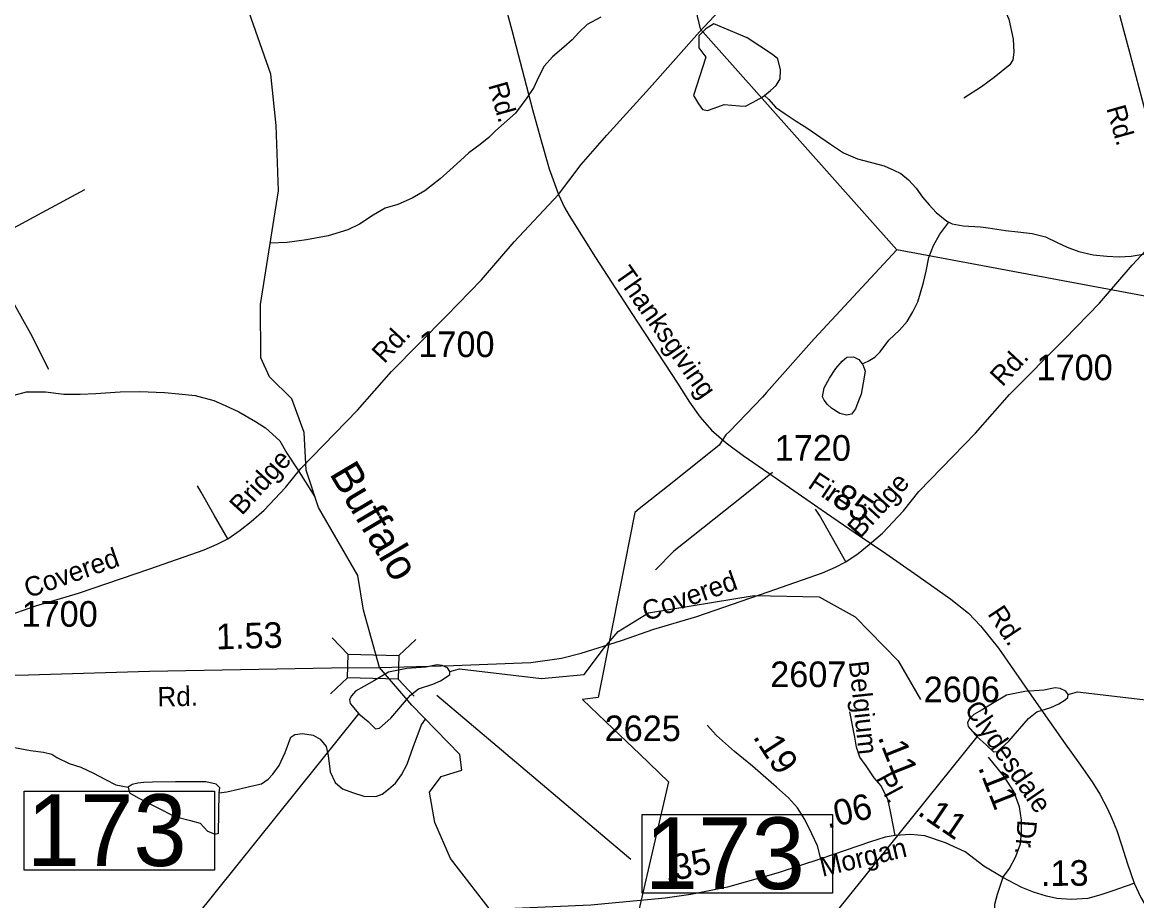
# Model space of a CAD drawing. Extents: x 2169602 to 2449496, y 721995 to 810662.
# Drawn here: x 2436351 to 2441788, y 772551 to 776836 of the extents above; entities that cross this region are included whole.
import ezdxf

# ---------------------------------------------------------------- set-up
doc = ezdxf.new("R2010")
doc.units = 0
doc.layers.add('Default', color=7, linetype='Continuous')

msp = doc.modelspace()

# ---------------------------------------------------------------- linework, layer by layer
at = {"layer": 'Default'}
for p, q in [((2437940.3, 773751.9), (2437862.4, 773834)), ((2438270.3, 773825.2), (2438188.1, 773747.3)), ((2437937.2, 773638.8), (2437855.1, 773560.9)), ((2438262.9, 773549.4), (2438185, 773631.6)), ((2438373, 773553.2), (2439319.7, 772753.2))]:
    msp.add_line(p, q, dxfattribs=at)
for points in [[(2438782.8, 780508), (2439658, 776804.4), (2440617.9, 775726.8)], [(2438520.1, 779624.2), (2438519.9, 779565.5), (2438516.2, 779273.6), (2438524, 779014.4), (2438532.5, 778870.3), (2438541.8, 778686.9), (2438551.3, 778511.1), (2438576.6, 778101.9), (2438594.8, 777830.2), (2438604.7, 777721.2), (2438620.8, 777538.3), (2438635.3, 777404.6), (2438651.4, 777215.1), (2438669.7, 777076.7), (2438690.4, 776979.3), (2438739.1, 776796.8), (2438840.5, 776410.4), (2438877.6, 776276.2), (2438920.6, 776121.4), (2438966.2, 775996.3)], [(2441535.9, 779511.3), (2441535.7, 779452.7), (2441532, 779160.8), (2441539.8, 778901.5), (2441548.3, 778757.4), (2441557.6, 778574.1), (2441567.1, 778398.2), (2441592.5, 777989.1), (2441610.6, 777717.4), (2441620.5, 777608.4), (2441636.6, 777425.5), (2441651.1, 777291.7), (2441667.2, 777102.2), (2441685.6, 776963.9), (2441706.2, 776866.5), (2441754.9, 776684), (2441856.3, 776297.5), (2441893.5, 776163.4), (2441936.4, 776008.5), (2441982, 775883.4)], [(2440632.6, 777688.8), (2440674, 777633.6), (2440720, 777548.5), (2440765.9, 777417.5), (2440816.5, 777293.4), (2440828, 777258.9), (2440839.5, 777245.1), (2440867.1, 777226.7), (2440901.6, 777219.8), (2440936.1, 777215.2), (2440991.2, 777196.8), (2441032.6, 777146.2), (2441086.6, 777030.2), (2441164.8, 776850.9), (2441185.5, 776754.3), (2441187.8, 776689.9), (2441183.2, 776653.2), (2441169.4, 776627.9), (2441092.4, 776567), (2441030.3, 776521), (2440945.2, 776465.8)], [(2438734, 772376.7), (2438440.2, 772756.6), (2438363.1, 772932), (2438337, 773080.2), (2438395, 773157.7), (2438495.1, 773188.5), (2438486.1, 773264.1), (2438251.1, 773505.1), (2438093.5, 773689.2), (2438015.1, 773969.1), (2437988, 774136.9), (2437795.1, 774469), (2437735.2, 774650.6), (2437726.2, 774834.4), (2437666.1, 774999.7), (2437557.2, 775106.9), (2437515.2, 775199.6), (2437513.1, 775458.7), (2437601.1, 776014.6), (2437590, 776333), (2437563.2, 776582.8), (2437394.2, 777065.2)], [(2438966.2, 775996.3), (2439077.5, 776141.6), (2439202.5, 776284.7), (2439410.8, 776515.2), (2439654.5, 776788.8), (2439872.9, 777023.3)], [(2439173.4, 776861.6), (2439107.4, 776825.3), (2439066.1, 776786.9), (2439034.2, 776750.8), (2438992.5, 776714.5), (2438936.8, 776668.1), (2438897.2, 776621.8), (2438867.5, 776565.5), (2438845.7, 776517.6), (2438811.9, 776467.1), (2438756.5, 776392.8), (2438714.9, 776354.5), (2438659.3, 776306.5), (2438627.5, 776273.9), (2438584.1, 776239.5), (2438530.1, 776199.4), (2438488.5, 776161.1), (2438436.6, 776115), (2438389.1, 776072.3), (2438315.2, 776014.1), (2438253.5, 775977.6), (2438182.2, 775947), (2438120.4, 775928.7), (2438062.4, 775894.5), (2437996.6, 775851.7), (2437939, 775823.5), (2437843.2, 775795), (2437737.2, 775774.1), (2437643.3, 775761.5), (2437560.5, 775757.8)], [(2439971.3, 776479), (2440001.3, 776503.3), (2440029.2, 776527.5), (2440048.8, 776559.4), (2440050.3, 776603.4), (2440036.3, 776657.4), (2440010.3, 776679.2), (2439887.4, 776759.9), (2439724.6, 776828.9), (2439685.2, 776804.3), (2439650.7, 776769.8), (2439650.7, 776710.7), (2439685.2, 776666.3), (2439625.8, 776478.5), (2439649.8, 776438.8), (2439670.1, 776411), (2439694.3, 776404.9), (2439726.1, 776417.1), (2439775.9, 776435.6), (2439849.7, 776428), (2439879.7, 776426.3), (2439917.4, 776446.6), (2439959.8, 776470.6), (2439971.3, 776479)], [(2439971.3, 776479), (2439993.5, 776459), (2440025.9, 776421.3), (2440072, 776389.6), (2440125.9, 776353.8), (2440178.2, 776320.4), (2440294.7, 776241.2), (2440357, 776199.7), (2440425.3, 776170.3), (2440555.3, 776135.3), (2440603.5, 776115.4), (2440637.5, 776097.7), (2440674.2, 776067.8), (2440712.4, 776026.4), (2440742.5, 775982.5), (2440774.9, 775944.8), (2440808.8, 775908.8), (2440861, 775865.2), (2440871.5, 775861.2)], [(2435077.7, 773802.1), (2435438, 773812), (2435816, 773825.3), (2435965.8, 773846.4), (2436061.6, 773870.9), (2436259.1, 773933.5), (2436416.6, 773989.4), (2436625.6, 774050.8), (2436973.6, 774170.7), (2437238.5, 774263), (2437301.8, 774290.7), (2437353.2, 774317.1), (2437413.8, 774357.9), (2437466.6, 774401.4), (2437531.2, 774456.8), (2437634, 774566.2), (2437709.5, 774660.2), (2437985.9, 774944.5), (2438152, 775133), (2438420.8, 775404.1), (2438590.9, 775579.5), (2438749.8, 775764.6), (2438966.2, 775996.3)], [(2436154, 775751.1), (2436446.8, 775908.1), (2436655.4, 776021)], [(2438966.2, 775996.3), (2438995.9, 775932.7), (2439018.8, 775893.9), (2439148.1, 775688.7), (2439324.8, 775415.8), (2439547.5, 775075.1), (2439605.7, 774983.5), (2439658.4, 774909.2), (2439713.7, 774847.2), (2439784.1, 774785.3), (2439868.3, 774723.4), (2439992.4, 774637.1), (2440273.8, 774441), (2440414.7, 774346), (2440563.8, 774244), (2440719.4, 774136.3), (2440881.1, 774022.3), (2440967.4, 773953), (2441026.4, 773892.7), (2441114.4, 773782.4), (2441285.7, 773534.3), (2441438.5, 773316.3), (2441505.3, 773224.2), (2441570.4, 773131.8), (2441607.9, 773070.7), (2441645.3, 772999.2), (2441667.2, 772953), (2441691.3, 772893.1), (2441714.1, 772823.8), (2441742.7, 772730.9), (2441776.2, 772636.7)], [(2438093.5, 773689.2), (2438453.8, 773699.2), (2438831.9, 773712.4), (2438981.7, 773733.6), (2439077.4, 773758.1), (2439274.9, 773820.6), (2439432.5, 773876.5), (2439641.4, 773938), (2439989.4, 774057.9), (2440254.3, 774150.2), (2440317.6, 774177.9), (2440369, 774204.2), (2440429.7, 774245.1), (2440482.4, 774288.6), (2440547, 774344), (2440649.8, 774453.4), (2440725.3, 774547.3), (2441001.8, 774831.7), (2441167.9, 775020.2), (2441436.7, 775291.3), (2441606.7, 775466.6), (2441765.7, 775651.8), (2441982, 775883.4)], [(2440448.3, 775170.6), (2440478, 775182.8), (2440509.8, 775203.1), (2440535.8, 775229.2), (2440579.3, 775285.6), (2440631.2, 775334.1), (2440668.7, 775376.3), (2440696.4, 775424.4), (2440720, 775472.4), (2440733.7, 775516.6), (2440747.2, 775566.9), (2440761.2, 775622.7), (2440774.3, 775688.9), (2440795.8, 775746.9), (2440827.8, 775802.9), (2440871.5, 775861.2)], [(2440871.5, 775861.2), (2440887.1, 775853.6), (2440941.2, 775843.8), (2441025.3, 775838.3), (2441063, 775832.7), (2441147.3, 775821.1), (2441207.8, 775813.6), (2441277.5, 775806.4), (2441343.5, 775788.7), (2441399.7, 775761.1), (2441447.9, 775739.3), (2441505.9, 775717.9), (2441576.1, 775702.4), (2441642.3, 775694.9), (2441702, 775691.1), (2441760.2, 775695.7), (2441829.9, 775705.9), (2441885.7, 775722.6), (2441951.7, 775750.8), (2442031.5, 775773.2), (2442103.3, 775796), (2442170.9, 775814.2), (2442284.1, 775822.6)], [(2436154, 775751.1), (2436249.7, 775571.2), (2436390.3, 775318.6), (2436478.4, 775144.4)], [(2440617.9, 775726.8), (2440213.7, 775291.3), (2439982.2, 775030.5), (2439961.7, 775007.4), (2439802.6, 774841), (2439783.9, 774823.3), (2439750.5, 774773.3), (2439634.8, 774680.9), (2439498.1, 774571.5), (2439361.1, 774462.1), (2439339.4, 774444.7), (2439264.5, 774066.4), (2439225.1, 773868.6), (2439160.8, 773542.9), (2439083.7, 773532), (2439232.9, 773389.9), (2439364, 773265.2), (2439504.2, 773131.6), (2436888.6, 761822.5), (2436868.9, 761380.5), (2436684.3, 761208.8), (2436349.1, 760921)], [(2446480.6, 773236.4), (2446426, 773239), (2446449.3, 774010.7), (2446471.1, 774632.6), (2440617.9, 775726.8)], [(2440448.3, 775170.6), (2440452.4, 775166.8), (2440462.8, 775134.8), (2440452.8, 775076.7), (2440443.2, 775022.6), (2440427.8, 774980.7), (2440415.9, 774950.4), (2440401.5, 774930.3), (2440395.8, 774924.3), (2440371.8, 774920.2), (2440340, 774927.9), (2440326.1, 774936.1), (2440308, 774947.7), (2440299.6, 774953.8), (2440279.5, 774971.4), (2440263.7, 774993.3), (2440255.3, 775009.6), (2440263.1, 775053.5), (2440288.7, 775099.9), (2440320.5, 775147.8), (2440350.1, 775182.3), (2440374, 775202.2), (2440405.8, 775204.3), (2440432.1, 775190.5), (2440448.3, 775170.6)], [(2436311.1, 775016.4), (2436370.7, 775033), (2436463.2, 775033.6), (2436553, 775022.1), (2436633, 775022.5), (2436709.1, 775025.3), (2436828.6, 775034), (2436924.4, 775034.9), (2437044.7, 775029.7), (2437114.7, 775024), (2437194.8, 775014.8), (2437284.9, 774991.4), (2437341.2, 774967.5), (2437406.9, 774936.1), (2437487.9, 774888.5), (2437537.9, 774857.1), (2437606.4, 774793.6), (2437640.6, 774733.7), (2437690.9, 774658.3), (2437777.7, 774521.7)], [(2440011.2, 774639.9), (2439867.9, 774523.8), (2439528.9, 774255.4), (2439440.2, 774164.4)], [(2437353.2, 774317.1), (2437287.3, 774431.7), (2437224, 774543.8), (2437205.6, 774574.1)], [(2440369, 774204.2), (2440303.1, 774318.9), (2440239.8, 774431), (2440221.4, 774461.3)], [(2438437.2, 773669.7), (2438483.3, 773682.8), (2438884.2, 773635.3), (2439092.3, 773654), (2439191.1, 773786.4), (2439257.1, 773863.8), (2439406.2, 773955.9), (2439922.1, 774040.5), (2440238.1, 774034.1), (2440414.2, 773935.3), (2440624.2, 773721.2), (2440733.1, 773531.9)], [(2441453, 773556.9), (2441499.1, 773570), (2441900, 773522.5), (2442108.1, 773541.2), (2442206.9, 773673.6), (2442273, 773751), (2442422, 773843.1), (2442937.9, 773927.7), (2443253.9, 773921.2), (2443430.1, 773822.5), (2443640, 773608.3), (2443748.9, 773419.1)], [(2437993.2, 773463.2), (2438037.5, 773425.1), (2438073.2, 773389.5), (2438093, 773392.1), (2438148.5, 773442.3), (2438244.9, 773553.3), (2438284.5, 773584.8), (2438353.2, 773607.3), (2438391.5, 773624.4), (2438423.2, 773644.2), (2438436.4, 773654.8), (2438437.2, 773669.7), (2438425.8, 773686.4), (2438399.4, 773698.3), (2438374.3, 773702.3), (2438318.9, 773690.4), (2438226.4, 773683.8), (2438136.8, 773666.3), (2438069.2, 773625.7), (2438017.7, 773595.4), (2437976.8, 773572.9), (2437957, 773550.5), (2437946.4, 773533.4), (2437950.4, 773513.6), (2437993.2, 773463.2)], [(2434673.8, 773624.7), (2435943.7, 773648), (2436380.4, 773652.7), (2436971.5, 773670.3), (2437860, 773686.4), (2438093.5, 773689.2)], [(2441009, 773350.4), (2441053.4, 773312.3), (2441089, 773276.7), (2441108.8, 773279.3), (2441164.3, 773329.5), (2441260.7, 773440.5), (2441300.4, 773472), (2441369, 773494.4), (2441407.3, 773511.6), (2441439, 773531.4), (2441452.2, 773541.9), (2441453, 773556.9), (2441441.7, 773573.6), (2441415.3, 773585.5), (2441390.2, 773589.5), (2441334.7, 773577.6), (2441242.2, 773571), (2441152.6, 773553.5), (2441085.1, 773512.9), (2441033.6, 773482.5), (2440992.6, 773460.1), (2440972.8, 773437.7), (2440962.2, 773420.5), (2440966.2, 773400.7), (2441009, 773350.4)], [(2435815.1, 771739.7), (2435872.2, 771813.9), (2435971.2, 771897.2), (2436121.3, 771949.9), (2436504.3, 771994.6), (2436745.3, 772055.3), (2436927.1, 772287.7), (2437192.3, 772466), (2437993.2, 773463.2)], [(2437311.2, 773076.6), (2437348.2, 773082.3), (2437405.8, 773094.7), (2437466.1, 773109.2), (2437517.4, 773121.7), (2437549.6, 773144), (2437573.2, 773168), (2437603.1, 773210.1), (2437632.6, 773274.2), (2437660.1, 773348.3), (2437680, 773362.4), (2437718.1, 773366.8), (2437770, 773359.4), (2437804.1, 773339.6), (2437832.6, 773303.6), (2437842.6, 773260), (2437853.3, 773180), (2437877.7, 773128.1), (2437913.5, 773096.3), (2437962.1, 773078.4), (2438017.7, 773061.1), (2438075.7, 773059.6), (2438105.9, 773071.7), (2438137.5, 773095.8), (2438171.1, 773124.3), (2438201.2, 773164.4), (2438228.5, 773216.7), (2438257.8, 773300.7), (2438297.6, 773409), (2438318.5, 773436)], [(2440609.1, 772869.7), (2440590.7, 772969.9), (2440574.9, 773041.1), (2440540.6, 773112.2), (2440507.6, 773150.5), (2440468.1, 773208.5), (2440436.5, 773250.6), (2440420.6, 773299.4), (2440412.7, 773349.5), (2440389, 773472.1)], [(2440246.6, 772755), (2440230.8, 772818.3), (2440203.1, 772877.6), (2440168.9, 772947.5), (2440133.3, 773004.1), (2440089.8, 773052.9), (2440030.4, 773105.6), (2439913.1, 773207.1), (2439826.1, 773279.6), (2439737.8, 773357.4), (2439691.7, 773407.5)], [(2435757.2, 773301.2), (2435809.3, 773309.5), (2435851.1, 773317.8), (2435886.8, 773328.3), (2435940.7, 773338.8), (2436018.7, 773339.2), (2436115, 773325.8), (2436211.2, 773316.6), (2436312.9, 773299.2), (2436390.6, 773283.8), (2436454.8, 773276.1), (2436495.2, 773266.4), (2436519.4, 773250.5), (2436579.5, 773221.2), (2436635.7, 773203.4), (2436697.4, 773173.7), (2436755.8, 773142.2), (2436807.7, 773116.5), (2436867.1, 773104.7)], [(2438831, 771626.8), (2438888, 771701.1), (2438987, 771784.3), (2439137.1, 771837), (2439520.2, 771881.7), (2439761.1, 771942.4), (2439943, 772174.9), (2440208.1, 772353.2), (2441009, 773350.4)], [(2441135.1, 772664.1), (2441166.7, 772707.6), (2441198.4, 772766.9), (2441220.8, 772828.8), (2441226, 772884.2), (2441226, 772943.5), (2441215.5, 773009.4), (2441187.8, 773083.2), (2441141.7, 773157.1), (2441065.2, 773252)], [(2436867.1, 773104.7), (2436873.7, 773077.5), (2436916.2, 773052.5), (2437095.3, 772961.8), (2437170.9, 772942.6), (2437219.1, 772929.1), (2437253.8, 772890.5), (2437292.4, 772875.1), (2437307.8, 772880.9), (2437311.2, 773076.6), (2437313.6, 773102.6), (2437296.3, 773120), (2437246.1, 773131.5), (2437098.7, 773130.9), (2436985.6, 773129.6), (2436943.2, 773127.7), (2436914.3, 773123.8), (2436887.2, 773118), (2436867.1, 773104.7)], [(2440609.1, 772869.7), (2440561, 772861.8), (2440488.9, 772837.8), (2440246.6, 772755)], [(2441135.1, 772664.1), (2441041.5, 772719.4), (2440950.5, 772789.3), (2440854.3, 772834.1), (2440754.1, 772867.1), (2440685.6, 772873.6), (2440609.1, 772869.7)], [(2440246.6, 772755), (2440038.4, 772687.8), (2439791.9, 772617.9), (2439611.9, 772581), (2439488, 772563.9), (2439124.8, 772529.6), (2438270.7, 772492.7)], [(2441135.1, 772664.1), (2441106.8, 772582.3), (2441093.6, 772532.2), (2441092.3, 772482.1), (2441094.9, 772433.4), (2441106.8, 772349)], [(2441776.2, 772636.7), (2441756.4, 772628.5), (2441731.6, 772620.2), (2441671.7, 772598.7), (2441613.5, 772579.3), (2441550.3, 772561.2), (2441468.6, 772557.3), (2441398.7, 772562.6), (2441347.3, 772573.1), (2441284, 772592.9), (2441227.4, 772615.3), (2441135.1, 772664.1)], [(2441776.2, 772636.7), (2441807.6, 772567), (2441841.4, 772511.2), (2441904.8, 772429.5), (2441946.9, 772375.4), (2441989, 772325.4), (2442162.8, 772140), (2442291.2, 772008.3), (2442530.7, 771766), (2442766, 771523.2), (2442816.2, 771468.3), (2442873.2, 771403.9), (2443040.4, 771193.7), (2443140.3, 771063.3), (2443230.7, 770950.2), (2443278.6, 770889), (2443308.4, 770854), (2443337.7, 770818.4)]]:
    msp.add_lwpolyline(points, dxfattribs=at)
for points in [[(2438185, 773631.6), (2437937.2, 773638.2), (2437940.3, 773754), (2438188.1, 773747.3)], [(2436359.4, 773084.8), (2437288.3, 773084.8), (2437288.3, 772700.7), (2436359.4, 772700.7)], [(2439375.2, 772972), (2440304.2, 772972), (2440304.2, 772587.9), (2439375.2, 772587.9)]]:
    msp.add_lwpolyline(points, close=True, dxfattribs=at)

# ---------------------------------------------------------------- texts
for s, height, rotation, p in [('Rd.', 95, 285.7878, (2438623.3, 776529.9)), ('Rd.', 95, 285.7878, (2441639.2, 776417)), ('Thanksgiving', 95, 305.0153, (2439236, 775605.4)), ('Rd.', 95, 47.1041, (2438116.7, 775167.3)), ('Rd.', 95, 47.1041, (2441132.5, 775054.5)), ('Bridge', 95, 47.6241, (2437422.2, 774426.7)), ('Buffalo', 150, 300.678, (2437846.2, 774634.3)), ('Fire', 95, 326.0789, (2440177.9, 774569.4)), ('Bridge', 95, 47.6241, (2440438, 774313.9)), ('.85', 125, 326.0789, (2440254.9, 774517.6)), ('Covered', 95, 19.4187, (2436379.4, 774026.4)), ('Covered', 95, 19.4187, (2439395.2, 773913.6)), ('Rd.', 95, 303.5424, (2441057.3, 773950.3)), ('1.53', 125, 1.575, (2437296.9, 773776.9)), ('Belgium', 95, 276.1113, (2440383.2, 773716.9)), ('Rd.', 95, 1.0355, (2437010.8, 773498.6)), ('Clydesdale', 95, 304.582, (2440943.6, 773486.1)), ('.19', 125, 302.9455, (2439912.5, 773350.8)), ('.11', 125, 291.674, (2440523.3, 773349.2)), ('Pl.', 95, 298.2836, (2440510.7, 773147.6)), ('.11', 125, 291.674, (2441012.4, 773201.6)), ('.06', 125, 13.157, (2440279.5, 772903.3)), ('.11', 125, 325.8808, (2440713, 772973.9)), ('Dr.', 95, 265.46, (2441207.1, 772947.7)), ('Morgan', 95, 13.4834, (2440254.3, 772667.3)), ('.35', 125, 11.6557, (2439492, 772640.1)), ('.13', 125, 0.2031, (2441321.1, 772623.4))]:
    msp.add_text(s, height=height, rotation=rotation, dxfattribs=at).set_placement(p)
for s, height, p in [('1700', 125, (2438283, 775203)), ('1700', 125, (2441298.9, 775090.1)), ('1720', 125, (2440021.9, 774697.4)), ('1700', 125, (2436346.9, 773887.7)), ('2607', 125, (2439999.8, 773593.1)), ('2606', 125, (2440748.6, 773519.5)), ('2625', 125, (2439191.8, 773329.5)), ('173', 350, (2436371.9, 772720.5)), ('173', 350, (2439387.7, 772607.6))]:
    msp.add_text(s, height=height, dxfattribs=at).set_placement(p)

doc.saveas('drawing.dxf')
